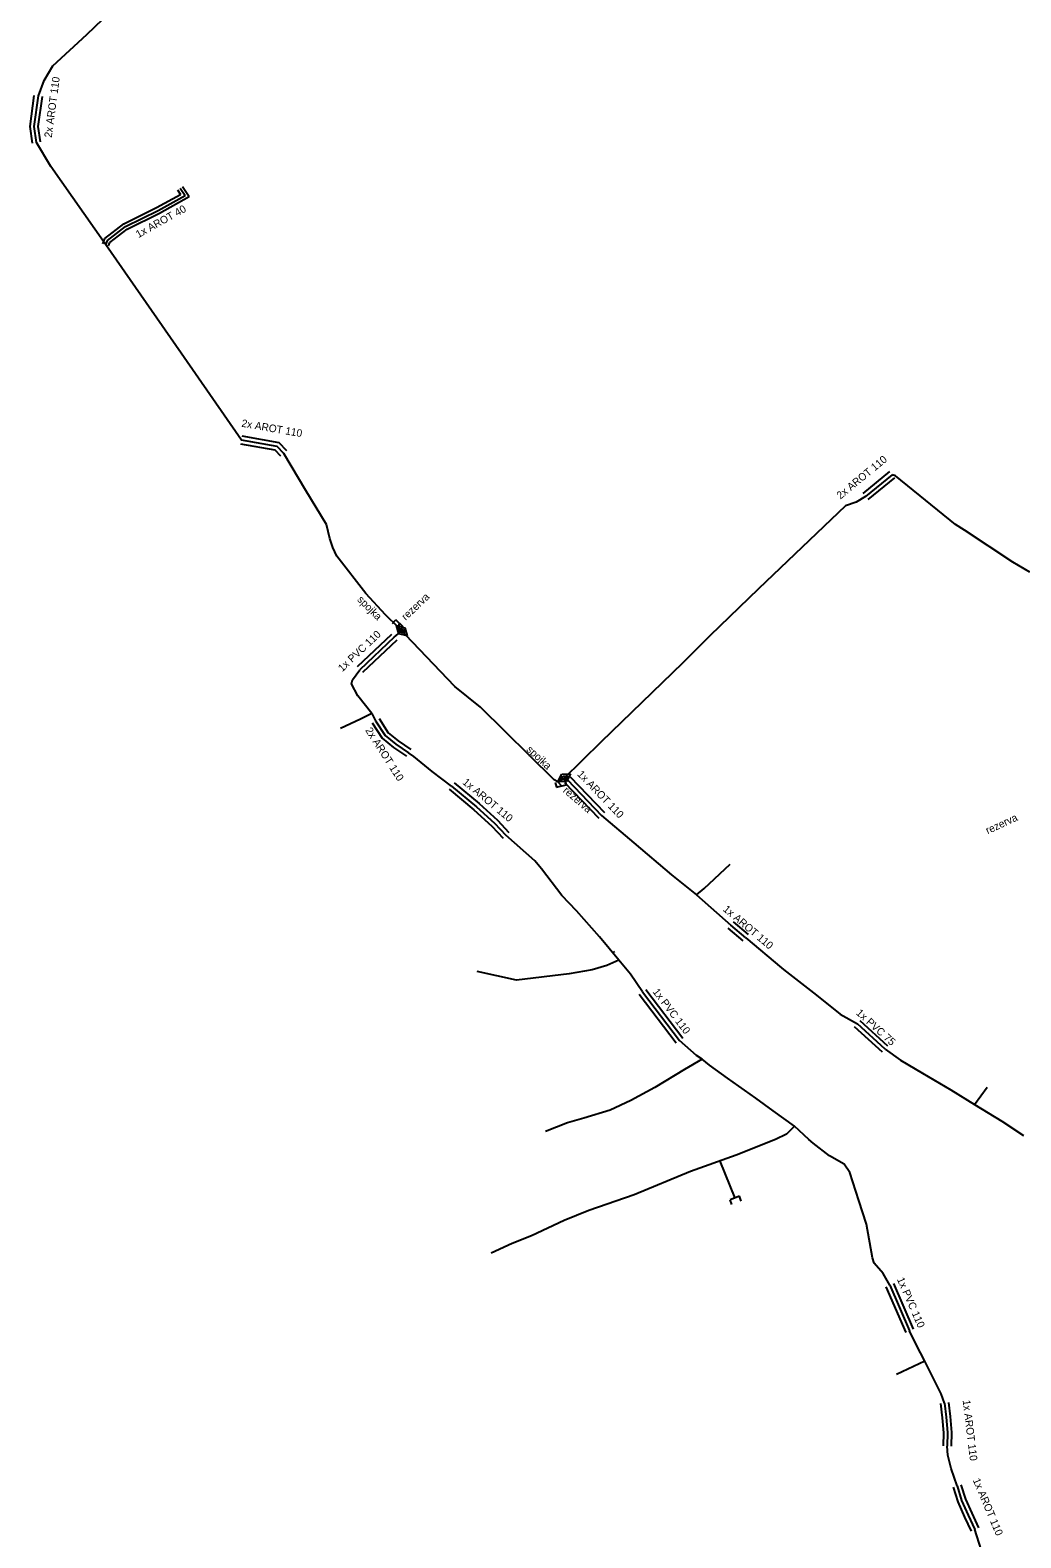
# Model space of a CAD drawing. Extents: x -651943 to -618711, y -1138561 to -1100552.
# Drawn here: x -651377.5 to -651279.3, y -1113426.1 to -1113276.7 of the extents above; entities that cross this region are included whole.
import ezdxf

# ---------------------------------------------------------------- set-up
doc = ezdxf.new("R2010")
doc.units = 0
doc.layers.add('KT trasa', color=7, linetype='Continuous')
doc.layers.add('KT zařízení', color=7, linetype='Continuous')

# ---------------------------------------------------------------- blocks, each defined once
blk = doc.blocks.new('TVREZ')
at = {"layer": 'KT zařízení'}
for p, q in [((-0.05, 0.05), (0, 0.05)), ((0, -0.05), (0, 0.05)), ((-0.05, -0.05), (0, -0.05))]:
    blk.add_line(p, q, dxfattribs=at)
blk = doc.blocks.new('TVSPO_1')
at = {"layer": 'KT zařízení'}
for p, q in [((-0.074, 0.002), (0, 0.044)), ((-0.001, -0.041), (-0.074, 0.002)), ((-0.035, 0), (0, 0.02)), ((0.073, 0.001), (-0.001, -0.041)), ((0, 0.044), (0.073, 0.001)), ((0, 0.02), (0.035, 0)), ((0.035, 0), (0, -0.02)), ((0, -0.02), (-0.035, 0))]:
    blk.add_line(p, q, dxfattribs=at)

msp = doc.modelspace()

# ---------------------------------------------------------------- linework, layer by layer
at = {"layer": 'KT trasa'}
for p, q in [((-651371.91, -1113277.07), (-651362.48, -1113268.03)), ((-651375.28, -1113280.2), (-651371.91, -1113277.07)), ((-651376.11, -1113281.64), (-651375.28, -1113280.2)), ((-651376.69, -1113283.17), (-651376.11, -1113281.64)), ((-651377.1, -1113286.22), (-651376.69, -1113283.17)), ((-651376.87, -1113287.79), (-651377.1, -1113286.22)), ((-651375.47, -1113290.18), (-651376.87, -1113287.79)), ((-651370.02, -1113297.94), (-651375.47, -1113290.18)), ((-651362.65, -1113292.31), (-651362.16, -1113293.03)), ((-651364.83, -1113294.52), (-651362.16, -1113293.03)), ((-651368.06, -1113296.12), (-651364.83, -1113294.52)), ((-651369.86, -1113297.5), (-651368.06, -1113296.12)), ((-651370.02, -1113297.94), (-651369.86, -1113297.5)), ((-651362.55, -1113308.66), (-651370.02, -1113297.94)), ((-651356.57, -1113317.3), (-651362.55, -1113308.66)), ((-651353.02, -1113317.92), (-651356.57, -1113317.3)), ((-651352.36, -1113318.62), (-651353.02, -1113317.92)), ((-651350.19, -1113322.29), (-651352.36, -1113318.62)), ((-651292.1, -1113320.72), (-651294.73, -1113322.88)), ((-651291.74, -1113320.84), (-651292.1, -1113320.72)), ((-651285.81, -1113325.65), (-651291.74, -1113320.84)), ((-651348.13, -1113325.67), (-651350.19, -1113322.29)), ((-651296.72, -1113323.82), (-651305.34, -1113332.04)), ((-651295.66, -1113323.43), (-651296.72, -1113323.82)), ((-651294.73, -1113322.88), (-651295.66, -1113323.43)), ((-651347.83, -1113327.05), (-651348.13, -1113325.67)), ((-651284.92, -1113326.23), (-651285.81, -1113325.65)), ((-651280.12, -1113329.38), (-651284.92, -1113326.23)), ((-651347.52, -1113327.94), (-651347.83, -1113327.05)), ((-651347.12, -1113328.8), (-651347.52, -1113327.94)), ((-651344.26, -1113332.51), (-651347.12, -1113328.8)), ((-651278.44, -1113330.37), (-651280.12, -1113329.38)), ((-651342.31, -1113334.62), (-651344.26, -1113332.51)), ((-651305.34, -1113332.04), (-651310.16, -1113336.68)), ((-651341, -1113335.86), (-651342.31, -1113334.62)), ((-651341, -1113335.86), (-651340.9, -1113335.45)), ((-651335.43, -1113341.73), (-651341, -1113335.86)), ((-651341.43, -1113336.84), (-651344.83, -1113340.05)), ((-651341.43, -1113336.84), (-651340.69, -1113336.2)), ((-651310.16, -1113336.68), (-651312.87, -1113339.39)), ((-651345.56, -1113341.04), (-651344.83, -1113340.05)), ((-651312.87, -1113339.39), (-651320.91, -1113347.19)), ((-651345.67, -1113341.44), (-651345.56, -1113341.04)), ((-651345.03, -1113342.64), (-651345.67, -1113341.44)), ((-651332.89, -1113343.78), (-651335.43, -1113341.73)), ((-651343.66, -1113344.41), (-651345.03, -1113342.64)), ((-651343.66, -1113344.41), (-651344.77, -1113344.96)), ((-651343.66, -1113344.41), (-651343.28, -1113345.11)), ((-651325.57, -1113350.96), (-651332.89, -1113343.78)), ((-651344.77, -1113344.96), (-651346.76, -1113345.88)), ((-651343.28, -1113345.11), (-651342.34, -1113346.58)), ((-651342.34, -1113346.58), (-651341.26, -1113347.44)), ((-651341.26, -1113347.44), (-651340.01, -1113348.28)), ((-651320.91, -1113347.19), (-651324.7, -1113350.89)), ((-651339.48, -1113348.65), (-651340.01, -1113348.28)), ((-651337.66, -1113350.13), (-651339.48, -1113348.65)), ((-651335.74, -1113351.59), (-651337.66, -1113350.13)), ((-651324.58, -1113350.77), (-651324.27, -1113350.96)), ((-651335.74, -1113351.59), (-651333.28, -1113353.64)), ((-651325.23, -1113351.16), (-651325.57, -1113350.96)), ((-651324.7, -1113350.89), (-651325.23, -1113351.16)), ((-651325.23, -1113351.16), (-651324.86, -1113351.58)), ((-651324.27, -1113350.96), (-651320.88, -1113354.5)), ((-651333.28, -1113353.64), (-651331.48, -1113355.27)), ((-651331.48, -1113355.27), (-651330.36, -1113356.47)), ((-651320.88, -1113354.5), (-651317.69, -1113357.22)), ((-651327.49, -1113359.01), (-651330.36, -1113356.47)), ((-651317.69, -1113357.22), (-651313.95, -1113360.38)), ((-651326.84, -1113359.78), (-651327.49, -1113359.01)), ((-651324.82, -1113362.43), (-651326.84, -1113359.78)), ((-651310.72, -1113361.73), (-651308.13, -1113359.33)), ((-651313.95, -1113360.38), (-651311.49, -1113362.38)), ((-651323.37, -1113363.97), (-651324.82, -1113362.43)), ((-651311.49, -1113362.38), (-651310.72, -1113361.73)), ((-651311.49, -1113362.38), (-651308.07, -1113365.37)), ((-651321.08, -1113366.54), (-651323.37, -1113363.97)), ((-651306.59, -1113366.62), (-651308.07, -1113365.37)), ((-651319.16, -1113368.85), (-651321.08, -1113366.54)), ((-651306.59, -1113366.62), (-651303.05, -1113369.61)), ((-651319.76, -1113368.13), (-651319.57, -1113367.97)), ((-651329.31, -1113370.82), (-651333.22, -1113369.97)), ((-651324.08, -1113370.19), (-651329.31, -1113370.82)), ((-651321.83, -1113369.82), (-651324.08, -1113370.19)), ((-651320.35, -1113369.37), (-651321.83, -1113369.82)), ((-651319.16, -1113368.85), (-651320.35, -1113369.37)), ((-651318.02, -1113370.24), (-651319.16, -1113368.85)), ((-651316.83, -1113371.98), (-651318.02, -1113370.24)), ((-651303.05, -1113369.61), (-651302.85, -1113369.76)), ((-651302.85, -1113369.76), (-651299.58, -1113372.32)), ((-651316.83, -1113371.98), (-651313.16, -1113376.81)), ((-651299.58, -1113372.32), (-651297.25, -1113374.2)), ((-651297.25, -1113374.2), (-651295.53, -1113375.17)), ((-651292.77, -1113377.67), (-651295.53, -1113375.17)), ((-651311.48, -1113378.3), (-651313.16, -1113376.81)), ((-651292.77, -1113377.67), (-651291.27, -1113378.76)), ((-651310.93, -1113378.67), (-651312.65, -1113379.67)), ((-651310.93, -1113378.67), (-651311.48, -1113378.3)), ((-651310.18, -1113379.26), (-651310.93, -1113378.67)), ((-651308.41, -1113380.55), (-651310.18, -1113379.26)), ((-651291.27, -1113378.76), (-651289.09, -1113380.05)), ((-651312.65, -1113379.67), (-651315.61, -1113381.47)), ((-651305.61, -1113382.51), (-651308.41, -1113380.55)), ((-651289.09, -1113380.05), (-651286.26, -1113381.69)), ((-651315.61, -1113381.47), (-651317.97, -1113382.77)), ((-651286.26, -1113381.69), (-651283.92, -1113383.14)), ((-651283.92, -1113383.14), (-651282.68, -1113381.42)), ((-651320.03, -1113383.7), (-651322.64, -1113384.5)), ((-651317.97, -1113382.77), (-651320.03, -1113383.7)), ((-651303.87, -1113383.79), (-651305.61, -1113382.51)), ((-651283.92, -1113383.14), (-651281.22, -1113384.79)), ((-651324.27, -1113384.98), (-651326.43, -1113385.84)), ((-651322.64, -1113384.5), (-651324.27, -1113384.98)), ((-651301.76, -1113385.31), (-651303.87, -1113383.79)), ((-651281.22, -1113384.79), (-651279.08, -1113386.21)), ((-651303.64, -1113386.63), (-651307.55, -1113388.19)), ((-651302.57, -1113386.09), (-651303.64, -1113386.63)), ((-651301.76, -1113385.31), (-651302.57, -1113386.09)), ((-651300.34, -1113386.61), (-651301.76, -1113385.31)), ((-651299.9, -1113386.98), (-651300.34, -1113386.61)), ((-651307.55, -1113388.19), (-651312.06, -1113389.78)), ((-651298.3, -1113388.25), (-651299.9, -1113386.98)), ((-651309.16, -1113388.76), (-651307.68, -1113392.43)), ((-651296.83, -1113389.08), (-651298.3, -1113388.25)), ((-651296.27, -1113389.88), (-651296.83, -1113389.08)), ((-651312.06, -1113389.78), (-651317.64, -1113392.1)), ((-651295.4, -1113392.67), (-651296.27, -1113389.88)), ((-651317.64, -1113392.1), (-651322.15, -1113393.66)), ((-651294.62, -1113395.01), (-651295.4, -1113392.67)), ((-651322.15, -1113393.66), (-651324.58, -1113394.65)), ((-651324.58, -1113394.65), (-651327.82, -1113396.16)), ((-651294.04, -1113398.34), (-651294.62, -1113395.01)), ((-651329.73, -1113396.92), (-651331.84, -1113397.89)), ((-651327.82, -1113396.16), (-651329.73, -1113396.92)), ((-651293.87, -1113398.88), (-651294.04, -1113398.34)), ((-651292.97, -1113399.92), (-651293.87, -1113398.88)), ((-651292.33, -1113401.07), (-651292.97, -1113399.92)), ((-651292.33, -1113401.07), (-651290.36, -1113405.58)), ((-651289.71, -1113406.95), (-651290.36, -1113405.58)), ((-651288.84, -1113408.6), (-651289.71, -1113406.95)), ((-651288.84, -1113408.6), (-651291.66, -1113409.91)), ((-651287.54, -1113411.23), (-651288.84, -1113408.6)), ((-651287.24, -1113411.83), (-651287.54, -1113411.23)), ((-651286.9, -1113412.75), (-651287.24, -1113411.83)), ((-651286.9, -1113412.75), (-651286.73, -1113414.15)), ((-651286.73, -1113414.15), (-651286.6, -1113415.68)), ((-651286.6, -1113415.68), (-651286.64, -1113417.01)), ((-651286.56, -1113417.93), (-651286.64, -1113417.01)), ((-651286.24, -1113419.24), (-651286.56, -1113417.93)), ((-651285.65, -1113420.97), (-651286.24, -1113419.24)), ((-651285.65, -1113420.97), (-651285.21, -1113422.4)), ((-651285.21, -1113422.4), (-651284.55, -1113423.87)), ((-651284.55, -1113423.87), (-651283.88, -1113425.28)), ((-651283.26, -1113427.25), (-651283.88, -1113425.28))]:
    msp.add_line(p, q, dxfattribs=at)
at = {"layer": 'KT zařízení'}
for p, q in [((-651377.51, -1113286.22), (-651377.1, -1113283.12)), ((-651376.71, -1113286.22), (-651376.3, -1113283.22)), ((-651377.28, -1113287.85), (-651377.51, -1113286.22)), ((-651376.48, -1113287.73), (-651376.71, -1113286.22)), ((-651362.91, -1113292.47), (-651362.6, -1113292.93)), ((-651362.41, -1113292.14), (-651361.74, -1113293.13)), ((-651364.98, -1113294.25), (-651362.6, -1113292.93)), ((-651364.7, -1113294.79), (-651361.74, -1113293.13)), ((-651368.23, -1113295.86), (-651364.98, -1113294.25)), ((-651367.91, -1113296.37), (-651364.7, -1113294.79)), ((-651370.12, -1113297.31), (-651368.23, -1113295.86)), ((-651369.62, -1113297.69), (-651367.91, -1113296.37)), ((-651370.31, -1113297.84), (-651370.12, -1113297.31)), ((-651369.75, -1113298.04), (-651369.62, -1113297.69)), ((-651353.23, -1113318.29), (-651356.65, -1113317.69)), ((-651352.83, -1113317.55), (-651356.51, -1113316.91)), ((-651352.08, -1113318.34), (-651352.83, -1113317.55)), ((-651352.66, -1113318.89), (-651353.23, -1113318.29)), ((-651292.36, -1113320.41), (-651294.99, -1113322.57)), ((-651291.86, -1113321.03), (-651294.49, -1113323.19)), ((-651341.7, -1113336.55), (-651345.1, -1113339.76)), ((-651341.16, -1113337.13), (-651344.56, -1113340.34)), ((-651343.62, -1113345.32), (-651342.64, -1113346.85)), ((-651342.94, -1113344.89), (-651342.04, -1113346.31)), ((-651342.04, -1113346.31), (-651341.03, -1113347.11)), ((-651342.64, -1113346.85), (-651341.49, -1113347.77)), ((-651341.49, -1113347.77), (-651340.23, -1113348.61)), ((-651341.03, -1113347.11), (-651339.79, -1113347.95)), ((-651323.98, -1113350.68), (-651320.59, -1113354.22)), ((-651336, -1113351.9), (-651333.53, -1113353.95)), ((-651335.48, -1113351.28), (-651333.03, -1113353.33)), ((-651324.56, -1113351.24), (-651321.17, -1113354.78)), ((-651333.03, -1113353.33), (-651331.2, -1113354.98)), ((-651333.53, -1113353.95), (-651331.76, -1113355.56)), ((-651331.2, -1113354.98), (-651330.07, -1113356.2)), ((-651331.76, -1113355.56), (-651330.65, -1113356.74)), ((-651306.85, -1113366.93), (-651308.33, -1113365.68)), ((-651306.33, -1113366.31), (-651307.81, -1113365.06)), ((-651316.51, -1113371.74), (-651312.84, -1113376.57)), ((-651317.15, -1113372.22), (-651313.48, -1113377.05)), ((-651293.04, -1113377.97), (-651295.8, -1113375.47)), ((-651292.5, -1113377.37), (-651295.26, -1113374.87)), ((-651292.7, -1113401.23), (-651290.73, -1113405.74)), ((-651291.96, -1113400.91), (-651289.99, -1113405.42)), ((-651287.3, -1113412.8), (-651287.13, -1113414.21)), ((-651286.5, -1113412.7), (-651286.33, -1113414.09)), ((-651287.13, -1113414.21), (-651287, -1113415.69)), ((-651286.33, -1113414.09), (-651286.2, -1113415.67)), ((-651287, -1113415.69), (-651287.04, -1113417)), ((-651286.2, -1113415.67), (-651286.24, -1113417.02)), ((-651286.03, -1113421.09), (-651285.59, -1113422.54)), ((-651285.27, -1113420.85), (-651284.83, -1113422.26)), ((-651285.59, -1113422.54), (-651284.9, -1113424.06)), ((-651284.83, -1113422.26), (-651284.2, -1113423.68)), ((-651284.9, -1113424.06), (-651284.24, -1113425.45)), ((-651284.2, -1113423.68), (-651283.52, -1113425.11))]:
    msp.add_line(p, q, dxfattribs=at)

# ---------------------------------------------------------------- block references
for name, p, xscale, yscale, rotation in [('TVREZ', (-651340.91, -1113335.45), 10.000001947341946, 10.00000194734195, 46.5602172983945), ('TVSPO_1', (-651340.69, -1113336.2), 9.999990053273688, 9.999990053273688, -44.55324951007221), ('TVSPO_1', (-651324.58, -1113350.77), 9.999991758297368, 9.999991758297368, 32.907140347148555), ('TVREZ', (-651324.87, -1113351.58), 9.999993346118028, 9.999993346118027, -74.8640124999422), ('TVREZ', (-651307.68, -1113392.43), 10.000011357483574, 10.000011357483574, 110.42498498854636)]:
    msp.add_blockref(name, p, dxfattribs=dict(at, xscale=xscale, yscale=yscale, rotation=rotation))

# ---------------------------------------------------------------- texts
for s, rotation, p in [('2x AROT 110', 82.339, (-651375.38, -1113287.35)), ('1x AROT 40', 29.171, (-651366.79, -1113297.28)), ('2x AROT 110', 350.0941, (-651356.61, -1113315.96)), ('2x AROT 110', 39.396, (-651297.21, -1113323.19)), ('spojka', 314.9272, (-651345.15, -1113333.16)), ('rezerva', 43.4978, (-651340.29, -1113335.21)), ('1x PVC 110', 43.3535, (-651346.58, -1113340.31)), ('2x AROT 110', 302.6022, (-651344.33, -1113346.06)), ('spojka', 317.1071, (-651328.39, -1113348.04)), ('1x AROT 110', 313.76, (-651323.35, -1113350.46)), ('1x AROT 110', 320.199, (-651334.73, -1113351.31)), ('rezerva', 319.3961, (-651324.77, -1113352.13)), ('rezerva', 24.9285, (-651282.61, -1113356.37)), ('1x AROT 110', 319.8157, (-651308.91, -1113363.9)), ('1x PVC 110', 307.2288, (-651315.86, -1113371.99)), ('1x PVC 75', 317.8298, (-651295.72, -1113374.16)), ('1x PVC 110', 293.596, (-651291.63, -1113400.47)), ('1x AROT 110', 276.9223, (-651285.1, -1113412.48)), ('1x AROT 110', 292.8264, (-651284.11, -1113420.38))]:
    msp.add_text(s, height=0.75, rotation=rotation, dxfattribs=at).set_placement(p)

doc.saveas('drawing.dxf')
